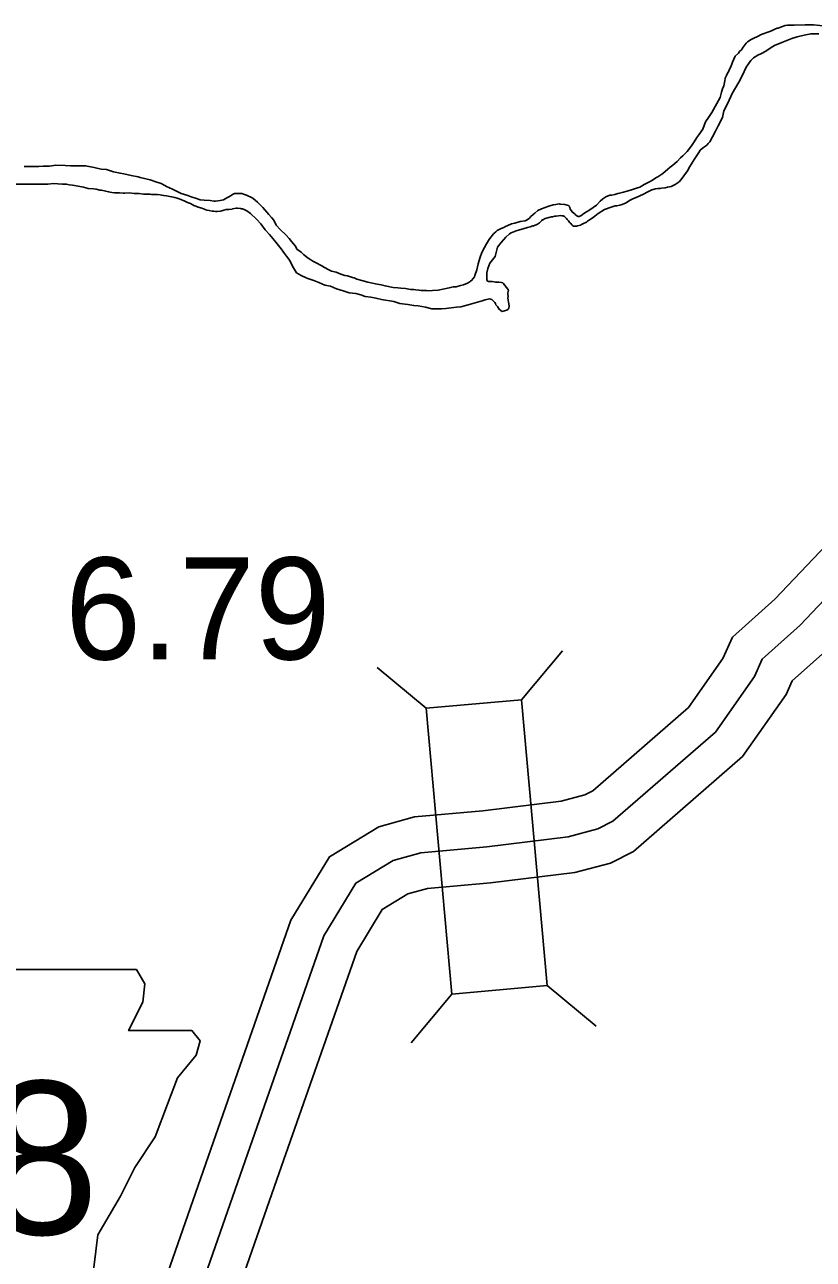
# Model space of a CAD drawing. Extents: x -83719 to 153526, y -11835 to 11446.
# Drawn here: x -4374.6 to -4265.7, y -1217.5 to -1047.1 of the extents above; entities that cross this region are included whole.
import ezdxf

# ---------------------------------------------------------------- set-up
doc = ezdxf.new("R2010")
doc.units = 0
for name, color, linetype in [('Level 10', 7, 'Continuous'), ('Level 20', 7, 'Continuous'), ('Level 21', 7, 'Continuous'), ('Level 58', 7, 'Continuous'), ('Level 59', 7, 'Continuous'), ('Level 9', 7, 'Continuous')]:
    doc.layers.add(name, color=color, linetype=linetype)

msp = doc.modelspace()

# ---------------------------------------------------------------- linework, layer by layer
at = {"layer": 'Level 10'}
for points in [[(-4374.49, -1239.22), (-4371.7, -1238.62), (-4361.57, -1235.37), (-4360.74, -1234.72), (-4359.42, -1232.54), (-4348.87, -1202.31), (-4337.83, -1170.73), (-4332.49, -1161.97), (-4325.7, -1157.83), (-4320.75, -1156.48), (-4311.34, -1155.63), (-4300.52, -1154.28), (-4297.24, -1153.42), (-4296.17, -1152.88), (-4282.96, -1141.38), (-4278.2, -1134.59), (-4276.88, -1131.66), (-4271.03, -1126.42), (-4257.71, -1112.38)], [(-4372.4, -1249), (-4369.12, -1248.3), (-4356.77, -1244.34), (-4353.11, -1241.42), (-4350.33, -1236.82), (-4339.43, -1205.61), (-4328.74, -1175.03), (-4325.21, -1169.24), (-4321.7, -1167.1), (-4318.98, -1166.36), (-4310.27, -1165.58), (-4298.62, -1164.12), (-4293.7, -1162.83), (-4290.56, -1161.26), (-4275.47, -1148.12), (-4269.47, -1139.56), (-4268.64, -1137.7), (-4264.05, -1133.6)]]:
    msp.add_lwpolyline(points, dxfattribs=at)
at = {"layer": 'Level 20'}
for p, q in [((-4306, -1140.29), (-4300.36, -1133.54)), ((-4319.15, -1141.48), (-4325.91, -1135.84)), ((-4315.6, -1180.92), (-4321.24, -1187.67)), ((-4302.46, -1179.73), (-4295.7, -1185.37))]:
    msp.add_line(p, q, dxfattribs=at)
msp.add_lwpolyline([(-4319.15, -1141.48), (-4315.6, -1180.92), (-4302.46, -1179.73), (-4306, -1140.29)], close=True, dxfattribs=at)
at = {"layer": 'Level 21'}
msp.add_lwpolyline([(-4409.85, -1177.51), (-4407.31, -1194.43), (-4408.44, -1220.09), (-4406.19, -1221.5), (-4401.96, -1221.5), (-4401.96, -1230.52), (-4366.43, -1230.52), (-4364.74, -1226.86), (-4365.3, -1220.93), (-4364.46, -1214.17), (-4361.35, -1208.81), (-4359.38, -1204.86), (-4356.56, -1200.63), (-4354.87, -1196.12), (-4353.46, -1192.46), (-4350.92, -1189.35), (-4350.36, -1187.38), (-4351.49, -1185.97), (-4360.23, -1185.97), (-4358.25, -1182.02), (-4357.97, -1179.49), (-4359.14, -1177.54)], close=True, dxfattribs=at)
at = {"layer": 'Level 59'}
msp.add_lwpolyline([(-4254.14, -1115.88), (-4267.54, -1130.01), (-4272.76, -1134.68), (-4273.84, -1137.08), (-4279.21, -1144.75), (-4293.37, -1157.07), (-4295.47, -1158.13), (-4299.57, -1159.2), (-4310.8, -1160.61), (-4319.87, -1161.42), (-4323.7, -1162.47), (-4328.85, -1165.6), (-4333.28, -1172.88), (-4344.15, -1203.96), (-4354.88, -1234.68), (-4356.93, -1238.07), (-4359.17, -1239.86), (-4370.41, -1243.46), (-4373.45, -1244.11)], dxfattribs=at)
at = {"layer": 'Level 9'}
for points in [[(-4270.59, -1047.58), (-4270.71, -1047.6), (-4271.04, -1047.73), (-4271.51, -1047.99), (-4271.84, -1048.12), (-4272.14, -1048.19), (-4272.64, -1048.39), (-4273.01, -1048.52), (-4273.25, -1048.68), (-4273.51, -1048.78)], [(-4269.27, -1047.17), (-4269.6, -1047.25), (-4270.11, -1047.4), (-4270.59, -1047.58)], [(-4254.94, -1050.44), (-4254.97, -1050.42), (-4255.57, -1050.12), (-4255.97, -1049.92), (-4256.57, -1049.71), (-4257.36, -1049.51), (-4258.16, -1049.14), (-4258.86, -1048.87), (-4259.36, -1048.66), (-4259.89, -1048.43), (-4260.49, -1048.22), (-4260.92, -1048.09), (-4261.49, -1047.88), (-4262.28, -1047.71), (-4262.82, -1047.58), (-4263.68, -1047.4), (-4264.08, -1047.34), (-4264.81, -1047.23), (-4265.71, -1047.13), (-4266.21, -1047.12), (-4266.84, -1047.12), (-4268.37, -1047.18), (-4268.84, -1047.18), (-4269.27, -1047.17)], [(-4273.51, -1048.78), (-4273.85, -1048.95), (-4274.31, -1049.18), (-4274.78, -1049.48), (-4274.98, -1049.67), (-4275.25, -1050.04), (-4275.42, -1050.24), (-4275.62, -1050.57), (-4275.89, -1050.84), (-4276.06, -1051.04), (-4276.49, -1051.47), (-4276.69, -1051.87), (-4276.86, -1052.3), (-4276.96, -1052.56), (-4277.17, -1053.03), (-4277.27, -1053.26), (-4277.4, -1053.53), (-4277.57, -1053.83), (-4277.7, -1054.13), (-4277.87, -1054.49), (-4277.94, -1054.86), (-4278.08, -1055.56), (-4278.25, -1055.99), (-4278.38, -1056.42), (-4278.59, -1057.16), (-4279.73, -1059.25), (-4280.17, -1059.91), (-4280.6, -1060.51), (-4280.98, -1061.54), (-4281.51, -1062.31), (-4281.78, -1062.71), (-4282.15, -1063.3), (-4282.42, -1063.7), (-4282.82, -1064.23), (-4283.13, -1064.6), (-4283.73, -1065.2), (-4284.03, -1065.49), (-4284.53, -1066.02), (-4285.1, -1066.49), (-4285.47, -1066.79), (-4285.8, -1067.08), (-4286.51, -1067.65), (-4287.17, -1068.11), (-4287.44, -1068.28), (-4287.78, -1068.47), (-4288.24, -1068.77), (-4288.78, -1069.04), (-4289.05, -1069.2), (-4289.45, -1069.43), (-4289.68, -1069.53), (-4290.11, -1069.69), (-4290.68, -1069.86), (-4291.41, -1070.09), (-4292.12, -1070.28), (-4292.45, -1070.38), (-4292.68, -1070.41), (-4293.12, -1070.54), (-4293.55, -1070.64), (-4293.82, -1070.67), (-4294.35, -1070.87), (-4294.75, -1071.17), (-4295.15, -1071.5), (-4295.65, -1072.03), (-4296.09, -1072.36), (-4296.72, -1072.76), (-4297.03, -1072.96), (-4297.39, -1073.19), (-4297.82, -1073.49)], [(-4264.95, -1048.4), (-4266.05, -1048.39), (-4266.98, -1048.55), (-4267.95, -1048.81), (-4268.68, -1049.01), (-4270.05, -1049.57), (-4271.09, -1050), (-4271.52, -1050.26), (-4272.29, -1050.79), (-4272.86, -1051.09), (-4273.36, -1051.32), (-4273.96, -1051.68), (-4274.33, -1052.05), (-4275, -1052.98), (-4275.51, -1054.07), (-4275.98, -1055.07), (-4276.92, -1056.63), (-4277.53, -1057.96), (-4278.07, -1058.99), (-4278.27, -1059.93), (-4278.84, -1061.06), (-4279.21, -1061.82), (-4279.62, -1062.59), (-4280.01, -1063.31)], [(-4280.01, -1063.31), (-4280.21, -1063.54), (-4280.37, -1063.68), (-4280.59, -1063.88), (-4280.86, -1064.07), (-4281.06, -1064.23), (-4281.32, -1064.43), (-4281.53, -1064.74)], [(-4281.53, -1064.74), (-4282.06, -1065.57), (-4282.3, -1065.94), (-4282.77, -1066.7), (-4283.07, -1067.3), (-4283.61, -1068), (-4283.95, -1068.5), (-4284.25, -1068.83), (-4284.52, -1068.99), (-4284.78, -1069.16), (-4285.35, -1069.45), (-4285.58, -1069.52), (-4285.85, -1069.55)], [(-4348.44, -1071.46), (-4348.97, -1071.39), (-4349.8, -1071.32), (-4350.37, -1071.28), (-4350.47, -1071.25), (-4350.73, -1071.15), (-4351.6, -1070.88), (-4352.06, -1070.71), (-4352.96, -1070.4), (-4353.26, -1070.27), (-4353.79, -1070), (-4354.15, -1069.8), (-4354.99, -1069.46), (-4355.22, -1069.32), (-4355.72, -1069.05), (-4356.45, -1068.82), (-4357.24, -1068.54), (-4358.64, -1068.2), (-4358.91, -1068.13), (-4359.87, -1067.93), (-4360.87, -1067.72), (-4361.4, -1067.62), (-4362.3, -1067.41), (-4363.26, -1067.11), (-4364, -1067.04), (-4364.99, -1066.83), (-4366.16, -1066.59), (-4366.69, -1066.59), (-4367.56, -1066.62), (-4367.92, -1066.58), (-4368.26, -1066.58), (-4368.96, -1066.54), (-4370.29, -1066.5), (-4371.15, -1066.63), (-4372.02, -1066.63), (-4372.62, -1066.69), (-4373.72, -1066.68), (-4374.45, -1066.68), (-4374.64, -1066.68)], [(-4377.28, -1069.12), (-4371.36, -1069.13)], [(-4368.43, -1069.23), (-4368.78, -1069.14), (-4369.41, -1069.11), (-4370.6, -1069.06), (-4371.36, -1069.13)], [(-4354.99, -1070.76), (-4355.39, -1070.69), (-4355.86, -1070.62), (-4356.26, -1070.55), (-4357.06, -1070.55), (-4357.29, -1070.51), (-4357.69, -1070.51), (-4358.19, -1070.51), (-4358.79, -1070.44), (-4359.09, -1070.4), (-4359.45, -1070.4), (-4360.15, -1070.33), (-4360.75, -1070.39), (-4360.98, -1070.39), (-4361.48, -1070.35), (-4362.18, -1070.32), (-4362.52, -1070.28), (-4362.98, -1070.18), (-4363.38, -1070.11), (-4363.98, -1069.97), (-4364.18, -1069.94), (-4364.68, -1069.84), (-4365.08, -1069.77), (-4365.81, -1069.73), (-4366.44, -1069.56), (-4367.17, -1069.42), (-4367.97, -1069.28), (-4368.43, -1069.23)], [(-4285.85, -1069.55), (-4286.15, -1069.62), (-4286.65, -1069.68), (-4286.85, -1069.71), (-4287.15, -1069.71), (-4287.52, -1069.78), (-4288.02, -1069.91), (-4288.55, -1070.17), (-4289.15, -1070.5), (-4289.65, -1070.73), (-4290.15, -1070.99), (-4290.55, -1071.13), (-4291.09, -1071.39), (-4291.56, -1071.69), (-4292.12, -1071.95), (-4292.42, -1072.02), (-4292.86, -1072.11), (-4293.09, -1072.14), (-4293.63, -1072.31), (-4294.56, -1072.64), (-4295.4, -1073.2), (-4295.63, -1073.36), (-4295.86, -1073.56), (-4296.23, -1073.83), (-4296.63, -1074.06), (-4296.87, -1074.22), (-4297.03, -1074.36), (-4297.43, -1074.55), (-4297.7, -1074.72), (-4297.87, -1074.79), (-4298.27, -1074.88), (-4298.4, -1074.92), (-4298.74, -1074.95), (-4298.84, -1074.95), (-4298.97, -1074.85), (-4299, -1074.81), (-4299.03, -1074.75), (-4299.17, -1074.58), (-4299.3, -1074.48), (-4299.4, -1074.38), (-4299.4, -1074.34), (-4299.5, -1074.21), (-4299.56, -1074.14), (-4299.7, -1074.01), (-4299.79, -1073.89)], [(-4344.49, -1072.55), (-4344.65, -1072.52), (-4344.78, -1072.48), (-4344.84, -1072.48), (-4345.18, -1072.45), (-4345.38, -1072.45), (-4345.88, -1072.54), (-4345.94, -1072.58), (-4346.41, -1072.61), (-4346.74, -1072.64), (-4347.08, -1072.74), (-4347.38, -1072.8), (-4347.58, -1072.87), (-4347.98, -1072.9), (-4348.24, -1072.9), (-4348.48, -1072.86), (-4348.68, -1072.86), (-4349.11, -1072.76), (-4349.44, -1072.72), (-4349.64, -1072.62), (-4350.11, -1072.45), (-4350.61, -1072.32), (-4350.94, -1072.18), (-4351.24, -1072.08), (-4351.67, -1071.81), (-4352.1, -1071.64), (-4352.57, -1071.44), (-4353.23, -1071.17), (-4353.53, -1071.07), (-4353.83, -1070.96), (-4354.29, -1070.86), (-4354.99, -1070.76)], [(-4348.22, -1071.46), (-4348.44, -1071.46)], [(-4346.49, -1070.91), (-4346.67, -1071.04), (-4347.14, -1071.28), (-4347.58, -1071.38), (-4348.22, -1071.46)], [(-4309.34, -1075.52), (-4309.56, -1075.69), (-4309.86, -1075.98), (-4310.37, -1076.61), (-4310.54, -1076.91), (-4310.84, -1077.38), (-4311.11, -1077.88), (-4311.48, -1078.58), (-4311.71, -1079.21), (-4311.88, -1079.81), (-4311.99, -1080.14), (-4312.09, -1080.54), (-4312.16, -1080.94), (-4312.43, -1081.74), (-4312.49, -1081.9), (-4312.73, -1082.2), (-4312.83, -1082.4), (-4313.03, -1082.53), (-4313.13, -1082.6), (-4313.43, -1082.8), (-4314, -1083.03), (-4314.4, -1083.13), (-4315.03, -1083.29), (-4315.43, -1083.32), (-4315.97, -1083.45), (-4316.63, -1083.58), (-4317.5, -1083.74), (-4318.3, -1083.8), (-4318.77, -1083.84), (-4319.13, -1083.83), (-4319.83, -1083.83), (-4320.16, -1083.76), (-4320.56, -1083.72), (-4320.86, -1083.66), (-4321.3, -1083.65), (-4322.03, -1083.55), (-4322.66, -1083.48), (-4323.06, -1083.44), (-4323.69, -1083.41), (-4324.82, -1083.17), (-4325.36, -1083.03), (-4325.92, -1082.93), (-4326.79, -1082.76), (-4327.19, -1082.65), (-4328.05, -1082.42), (-4328.71, -1082.24), (-4329.08, -1082.08), (-4329.31, -1082.01), (-4330.01, -1081.8), (-4330.38, -1081.73), (-4330.94, -1081.57), (-4331.57, -1081.29), (-4332.21, -1081.12), (-4332.6, -1080.96), (-4333.17, -1080.65), (-4333.57, -1080.42), (-4334.43, -1079.94), (-4334.8, -1079.74), (-4335.09, -1079.57), (-4335.43, -1079.34), (-4336.09, -1078.83), (-4336.42, -1078.53), (-4337.02, -1078.1), (-4337.18, -1077.69), (-4337.74, -1077.06), (-4338.07, -1076.62), (-4338.54, -1076.12), (-4339.27, -1075.42), (-4339.86, -1074.81), (-4340.19, -1074.11), (-4340.52, -1073.71), (-4340.85, -1073.31), (-4341.71, -1072.37), (-4342.11, -1071.96), (-4342.44, -1071.6), (-4342.74, -1071.36), (-4343.04, -1071.13), (-4343.17, -1071.03), (-4343.94, -1070.65), (-4344.37, -1070.52), (-4344.6, -1070.42), (-4345.6, -1070.41), (-4345.87, -1070.54), (-4345.87, -1070.58), (-4346.07, -1070.71), (-4346.47, -1070.91), (-4346.49, -1070.91)], [(-4299.51, -1072.08), (-4299.68, -1072.01), (-4300.02, -1071.94), (-4300.68, -1071.87), (-4300.78, -1071.83), (-4301.25, -1071.93), (-4301.62, -1072), (-4302.22, -1072.19), (-4302.72, -1072.36), (-4303.25, -1072.55), (-4303.72, -1072.78), (-4304.15, -1073.12), (-4304.39, -1073.31), (-4304.69, -1073.58), (-4304.96, -1073.88), (-4305.29, -1074.08), (-4305.49, -1074.17), (-4306.19, -1074.3), (-4306.92, -1074.5), (-4307.39, -1074.6), (-4308.29, -1075.03)], [(-4344.49, -1072.55), (-4344.2, -1072.66), (-4343.9, -1072.8), (-4343.38, -1073.16)], [(-4307.85, -1084.63), (-4307.88, -1084.8), (-4307.82, -1085.13), (-4307.79, -1085.4), (-4307.72, -1085.93), (-4307.76, -1086.3), (-4307.82, -1086.4), (-4308.02, -1086.53), (-4308.36, -1086.63), (-4308.66, -1086.69), (-4308.86, -1086.59), (-4309.09, -1086.39), (-4309.19, -1086.26), (-4309.32, -1086.02), (-4309.52, -1085.79), (-4309.58, -1085.62), (-4309.68, -1085.45), (-4309.92, -1085.22), (-4310.08, -1085.05), (-4310.41, -1084.95), (-4311.01, -1085.08), (-4311.41, -1085.24), (-4313.35, -1085.8), (-4314.38, -1086.06), (-4314.98, -1086.09), (-4316.42, -1086.28), (-4317.02, -1086.35), (-4317.55, -1086.34), (-4318.35, -1086.34), (-4319.25, -1086.13), (-4320.24, -1085.93), (-4320.88, -1085.89), (-4321.67, -1085.72), (-4322.77, -1085.61), (-4323.64, -1085.31), (-4325.3, -1085.07), (-4326.1, -1084.86), (-4326.8, -1084.72), (-4327.56, -1084.62), (-4328.19, -1084.41), (-4328.86, -1084.21), (-4329.76, -1084.11), (-4330.59, -1083.87), (-4331.52, -1083.56), (-4332.35, -1083.22), (-4333.12, -1083.09), (-4333.95, -1082.71), (-4334.68, -1082.44), (-4335.51, -1082.17), (-4335.74, -1082.07), (-4336.4, -1081.73), (-4337.04, -1081.36), (-4337.6, -1080.46), (-4337.99, -1079.69), (-4338.42, -1079.09), (-4338.72, -1078.72), (-4339.18, -1078.05), (-4339.71, -1077.38), (-4340.31, -1076.61), (-4340.8, -1076.07), (-4341.36, -1075.44), (-4341.96, -1074.6), (-4342.59, -1073.96), (-4343.38, -1073.16)], [(-4300.6, -1073.44), (-4300.89, -1073.5), (-4301.19, -1073.53), (-4301.39, -1073.56), (-4301.72, -1073.63), (-4301.86, -1073.63), (-4302.73, -1073.89), (-4303.03, -1074.06), (-4303.13, -1074.05), (-4303.19, -1074.15), (-4303.36, -1074.32), (-4303.46, -1074.42), (-4303.53, -1074.49), (-4303.8, -1074.65), (-4303.9, -1074.68), (-4304.43, -1074.91), (-4304.43, -1074.88), (-4304.8, -1075.01), (-4305.16, -1075.11), (-4305.63, -1075.27), (-4306.43, -1075.5), (-4306.73, -1075.57), (-4307.4, -1075.86), (-4307.63, -1076), (-4308.17, -1076.43), (-4308.8, -1077.19), (-4309.31, -1077.82), (-4309.65, -1079.12), (-4309.98, -1079.58), (-4310.35, -1080.02), (-4310.66, -1080.75), (-4310.76, -1081.35), (-4310.8, -1081.75), (-4310.8, -1081.95), (-4310.77, -1082.31), (-4310.67, -1082.51), (-4310.53, -1082.55), (-4310.33, -1082.55), (-4310.03, -1082.58), (-4309.77, -1082.62), (-4309.6, -1082.65), (-4309.14, -1082.66), (-4308.77, -1082.69), (-4308.57, -1082.76), (-4308.47, -1082.86), (-4308.31, -1083.13), (-4308.01, -1083.43), (-4307.78, -1083.76), (-4307.88, -1084.13), (-4307.88, -1084.3), (-4307.85, -1084.63)], [(-4300.6, -1073.44), (-4300.43, -1073.48), (-4300.25, -1073.52), (-4300.06, -1073.59), (-4299.79, -1073.89)], [(-4299.51, -1072.08), (-4299.42, -1072.19), (-4299.33, -1072.37), (-4299.26, -1072.56), (-4299.1, -1072.79), (-4299.01, -1072.97), (-4298.71, -1073.17), (-4298.61, -1073.27), (-4298.48, -1073.41), (-4298.36, -1073.52), (-4298.19, -1073.59), (-4298.05, -1073.58), (-4297.95, -1073.56), (-4297.82, -1073.49)], [(-4308.29, -1075.03), (-4308.45, -1075.11), (-4308.81, -1075.24), (-4309.34, -1075.52)]]:
    msp.add_lwpolyline(points, dxfattribs=at)

# ---------------------------------------------------------------- texts
at = {"layer": 'Level 21'}
msp.add_text('28', height=21.12, dxfattribs=at).set_placement((-4395.72, -1214.09))
at = {"layer": 'Level 58'}
msp.add_text('6.79', height=14.08, dxfattribs=at).set_placement((-4368.99, -1134.74))

doc.saveas('drawing.dxf')
